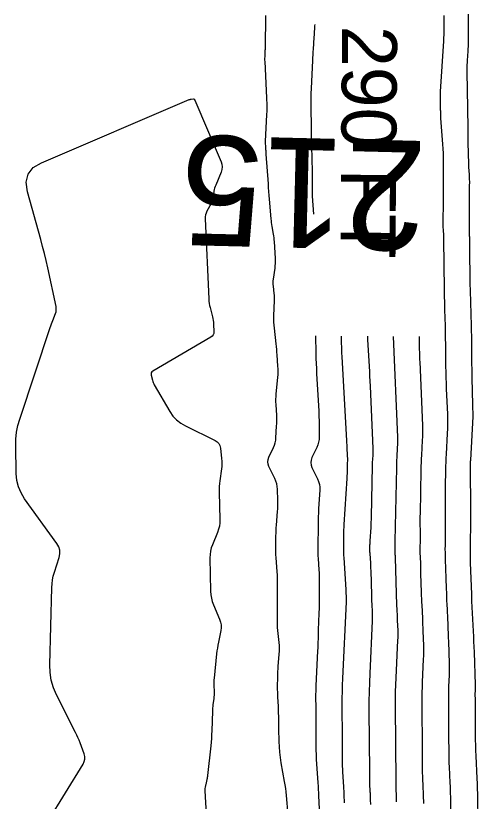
# Model space of a CAD drawing. Extents: x 1768942 to 1774819, y 723037 to 732099.
# Drawn here: x 1770468.4 to 1770518.9, y 731123.3 to 731209.1 of the extents above; entities that cross this region are included whole.
import ezdxf

# ---------------------------------------------------------------- set-up
doc = ezdxf.new("R2010")
doc.units = 0
for name, color, linetype in [('R_Contour Annot', 7, 'Continuous'), ('R_Contours', 7, 'Continuous'), ('R_Horz Alg Annot', 7, 'Continuous')]:
    doc.layers.add(name, color=color, linetype=linetype)

msp = doc.modelspace()

# ---------------------------------------------------------------- linework, layer by layer
at = {"layer": 'R_Contours'}
for points in [[(1770498.144, 731121.83), (1770497.954, 731123.933), (1770497.915, 731124.316), (1770497.867, 731124.698), (1770497.812, 731125.079), (1770497.748, 731125.459), (1770497.378, 731127.509), (1770497.331, 731127.794), (1770497.293, 731128.079), (1770497.262, 731128.365), (1770497.24, 731128.653), (1770497.168, 731129.804), (1770497.152, 731130.092), (1770497.14, 731130.38), (1770497.131, 731130.668), (1770497.125, 731130.957), (1770497.103, 731132.618), (1770497.099, 731132.878), (1770497.091, 731133.139), (1770497.082, 731133.399), (1770497.069, 731133.66), (1770497.014, 731134.701), (1770497.002, 731134.962), (1770496.994, 731135.222), (1770496.99, 731135.483), (1770496.99, 731135.744), (1770496.999, 731136.908), (1770497.004, 731137.189), (1770497.014, 731137.47), (1770497.03, 731137.75), (1770497.051, 731138.03), (1770497.165, 731139.362), (1770497.184, 731139.677), (1770497.189, 731139.993), (1770497.179, 731140.308), (1770497.154, 731140.623), (1770497.019, 731141.952), (1770496.991, 731142.266), (1770496.972, 731142.58), (1770496.962, 731142.894), (1770496.96, 731143.209), (1770496.968, 731144.469), (1770496.971, 731144.784), (1770496.973, 731145.099), (1770496.975, 731145.414), (1770496.978, 731145.729), (1770496.988, 731147.062), (1770496.987, 731147.389), (1770496.979, 731147.716), (1770496.963, 731148.042), (1770496.94, 731148.368), (1770496.816, 731149.912), (1770496.796, 731150.207), (1770496.783, 731150.502), (1770496.778, 731150.797), (1770496.779, 731151.092), (1770496.802, 731152.275), (1770496.81, 731152.571), (1770496.822, 731152.866), (1770496.839, 731153.161), (1770496.86, 731153.456), (1770496.978, 731154.928), (1770496.998, 731155.234), (1770497.01, 731155.541), (1770497.013, 731155.847), (1770497.008, 731156.154), (1770496.97, 731157.383), (1770496.945, 731157.686), (1770496.888, 731157.981), (1770496.8, 731158.269), (1770496.68, 731158.548), (1770496.032, 731159.867), (1770495.938, 731160.123), (1770495.906, 731160.378), (1770495.936, 731160.634), (1770496.028, 731160.891), (1770496.522, 731161.916), (1770496.632, 731162.176), (1770496.715, 731162.443), (1770496.773, 731162.716), (1770496.803, 731162.997), (1770496.881, 731164.265), (1770496.895, 731164.559), (1770496.899, 731164.853), (1770496.895, 731165.147), (1770496.882, 731165.441), (1770496.813, 731166.616), (1770496.801, 731166.91), (1770496.801, 731167.203), (1770496.812, 731167.497), (1770496.835, 731167.79), (1770497.008, 731169.593), (1770497.031, 731169.899), (1770497.042, 731170.204), (1770497.039, 731170.51), (1770497.024, 731170.815), (1770496.939, 731172.039), (1770496.916, 731172.345), (1770496.889, 731172.65), (1770496.86, 731172.955), (1770496.827, 731173.26), (1770496.634, 731174.954), (1770496.601, 731175.294), (1770496.581, 731175.635), (1770496.574, 731175.977), (1770496.58, 731176.319), (1770496.638, 731177.979), (1770496.642, 731178.176), (1770496.638, 731178.373), (1770496.627, 731178.57), (1770496.608, 731178.766), (1770496.52, 731179.55), (1770496.505, 731179.746), (1770496.501, 731179.942), (1770496.511, 731180.138), (1770496.533, 731180.333), (1770496.703, 731181.517), (1770496.734, 731181.78), (1770496.752, 731182.043), (1770496.757, 731182.307), (1770496.748, 731182.572), (1770496.642, 731184.417), (1770496.626, 731184.627), (1770496.605, 731184.836), (1770496.576, 731185.044), (1770496.542, 731185.251), (1770496.39, 731186.08), (1770496.355, 731186.287), (1770496.325, 731186.495), (1770496.3, 731186.704), (1770496.28, 731186.913), (1770496.104, 731189.045), (1770496.069, 731189.47), (1770496.036, 731189.895), (1770496.004, 731190.32), (1770495.974, 731190.746), (1770495.749, 731193.972), (1770495.741, 731194.091), (1770495.733, 731194.211), (1770495.724, 731194.331), (1770495.715, 731194.45), (1770495.681, 731194.929), (1770495.674, 731195.049), (1770495.671, 731195.168), (1770495.671, 731195.288), (1770495.675, 731195.408), (1770495.815, 731198.261), (1770495.822, 731198.415), (1770495.826, 731198.569), (1770495.829, 731198.723), (1770495.829, 731198.878), (1770495.827, 731199.495), (1770495.826, 731199.65), (1770495.823, 731199.804), (1770495.817, 731199.958), (1770495.811, 731200.112), (1770495.61, 731204.105), (1770495.605, 731204.227), (1770495.603, 731204.349), (1770495.605, 731204.471), (1770495.609, 731204.593), (1770495.632, 731205.081), (1770495.637, 731205.203), (1770495.641, 731205.325), (1770495.644, 731205.447), (1770495.646, 731205.569), (1770495.682, 731209.119)], [(1770515.934, 731122.213), (1770515.901, 731123.762), (1770515.891, 731124.149), (1770515.879, 731124.536), (1770515.865, 731124.923), (1770515.848, 731125.31), (1770515.766, 731127.053), (1770515.749, 731127.464), (1770515.736, 731127.876), (1770515.727, 731128.288), (1770515.723, 731128.7), (1770515.713, 731130.349), (1770515.71, 731130.761), (1770515.708, 731131.173), (1770515.705, 731131.586), (1770515.702, 731131.998), (1770515.685, 731134.562), (1770515.685, 731134.876), (1770515.689, 731135.19), (1770515.698, 731135.504), (1770515.711, 731135.818), (1770515.771, 731137.074), (1770515.783, 731137.388), (1770515.788, 731137.702), (1770515.787, 731138.016), (1770515.779, 731138.33), (1770515.694, 731140.735), (1770515.676, 731141.196), (1770515.658, 731141.657), (1770515.637, 731142.118), (1770515.615, 731142.578), (1770515.502, 731144.877), (1770515.491, 731145.11), (1770515.481, 731145.343), (1770515.472, 731145.577), (1770515.465, 731145.81), (1770515.437, 731146.744), (1770515.43, 731146.977), (1770515.422, 731147.211), (1770515.414, 731147.444), (1770515.406, 731147.677), (1770515.333, 731149.711), (1770515.322, 731150.087), (1770515.316, 731150.462), (1770515.314, 731150.838), (1770515.318, 731151.214), (1770515.341, 731152.717), (1770515.346, 731153.093), (1770515.348, 731153.469), (1770515.348, 731153.845), (1770515.345, 731154.221), (1770515.325, 731155.981), (1770515.322, 731156.399), (1770515.322, 731156.818), (1770515.326, 731157.236), (1770515.333, 731157.655), (1770515.368, 731159.441), (1770515.379, 731159.878), (1770515.393, 731160.315), (1770515.412, 731160.752), (1770515.434, 731161.189), (1770515.56, 731163.475), (1770515.583, 731164.001), (1770515.593, 731164.528), (1770515.59, 731165.055), (1770515.574, 731165.582), (1770515.459, 731168.347), (1770515.445, 731168.704), (1770515.433, 731169.061), (1770515.422, 731169.418), (1770515.413, 731169.774), (1770515.379, 731171.202), (1770515.372, 731171.559), (1770515.365, 731171.916), (1770515.36, 731172.273), (1770515.357, 731172.63), (1770515.342, 731174.416), (1770515.338, 731174.768), (1770515.332, 731175.12), (1770515.323, 731175.472), (1770515.312, 731175.824), (1770515.265, 731177.231), (1770515.254, 731177.583), (1770515.244, 731177.935), (1770515.237, 731178.287), (1770515.231, 731178.638), (1770515.207, 731180.345), (1770515.202, 731180.746), (1770515.197, 731181.148), (1770515.193, 731181.55), (1770515.189, 731181.951), (1770515.166, 731184.617), (1770515.163, 731184.748), (1770515.159, 731184.879), (1770515.153, 731185.01), (1770515.145, 731185.14), (1770515.109, 731185.663), (1770515.101, 731185.793), (1770515.095, 731185.924), (1770515.092, 731186.055), (1770515.091, 731186.186), (1770515.099, 731189.08), (1770515.1, 731189.578), (1770515.102, 731190.077), (1770515.104, 731190.576), (1770515.106, 731191.075), (1770515.115, 731193.07), (1770515.112, 731193.568), (1770515.1, 731194.066), (1770515.077, 731194.564), (1770515.045, 731195.062), (1770514.834, 731197.895), (1770514.827, 731197.993), (1770514.822, 731198.091), (1770514.818, 731198.189), (1770514.815, 731198.287), (1770514.806, 731198.68), (1770514.804, 731198.778), (1770514.802, 731198.877), (1770514.801, 731198.975), (1770514.799, 731199.073), (1770514.793, 731199.505), (1770514.792, 731199.61), (1770514.791, 731199.714), (1770514.789, 731199.819), (1770514.788, 731199.924), (1770514.782, 731200.381), (1770514.782, 731200.492), (1770514.784, 731200.603), (1770514.788, 731200.714), (1770514.794, 731200.825), (1770515.141, 731206.31), (1770515.161, 731206.662), (1770515.175, 731207.014), (1770515.185, 731207.366), (1770515.19, 731207.718), (1770515.198, 731209.128)], [(1770518.918, 731121.367), (1770518.871, 731123.568), (1770518.857, 731124.118), (1770518.84, 731124.668), (1770518.82, 731125.218), (1770518.796, 731125.768), (1770518.679, 731128.243), (1770518.655, 731128.828), (1770518.636, 731129.414), (1770518.624, 731129.999), (1770518.617, 731130.584), (1770518.598, 731133.83), (1770518.597, 731133.964), (1770518.596, 731134.098), (1770518.595, 731134.232), (1770518.594, 731134.366), (1770518.59, 731135.004), (1770518.59, 731135.088), (1770518.591, 731135.172), (1770518.594, 731135.256), (1770518.597, 731135.339), (1770518.613, 731135.675), (1770518.616, 731135.759), (1770518.618, 731135.843), (1770518.617, 731135.927), (1770518.615, 731136.011), (1770518.488, 731139.59), (1770518.467, 731140.16), (1770518.443, 731140.729), (1770518.418, 731141.299), (1770518.391, 731141.868), (1770518.229, 731145.159), (1770518.226, 731145.222), (1770518.223, 731145.284), (1770518.221, 731145.347), (1770518.219, 731145.41), (1770518.211, 731145.661), (1770518.209, 731145.724), (1770518.207, 731145.786), (1770518.205, 731145.849), (1770518.203, 731145.912), (1770518.08, 731149.34), (1770518.064, 731149.873), (1770518.055, 731150.407), (1770518.053, 731150.941), (1770518.058, 731151.475), (1770518.092, 731153.612), (1770518.098, 731154.146), (1770518.101, 731154.68), (1770518.101, 731155.214), (1770518.097, 731155.748), (1770518.058, 731159.214), (1770518.057, 731159.327), (1770518.057, 731159.439), (1770518.058, 731159.551), (1770518.06, 731159.663), (1770518.069, 731160.111), (1770518.072, 731160.224), (1770518.076, 731160.336), (1770518.08, 731160.448), (1770518.086, 731160.56), (1770518.349, 731165.317), (1770518.353, 731165.426), (1770518.356, 731165.536), (1770518.355, 731165.646), (1770518.352, 731165.756), (1770518.333, 731166.195), (1770518.329, 731166.305), (1770518.325, 731166.415), (1770518.322, 731166.524), (1770518.319, 731166.634), (1770518.252, 731169.495), (1770518.241, 731170.008), (1770518.232, 731170.522), (1770518.225, 731171.035), (1770518.22, 731171.549), (1770518.199, 731174.118), (1770518.193, 731174.624), (1770518.184, 731175.13), (1770518.172, 731175.636), (1770518.156, 731176.142), (1770518.087, 731178.167), (1770518.071, 731178.673), (1770518.058, 731179.179), (1770518.047, 731179.685), (1770518.039, 731180.191), (1770517.993, 731183.526), (1770517.991, 731183.663), (1770517.989, 731183.801), (1770517.988, 731183.938), (1770517.986, 731184.076), (1770517.98, 731184.824), (1770517.979, 731184.862), (1770517.978, 731184.901), (1770517.976, 731184.939), (1770517.974, 731184.978), (1770517.963, 731185.132), (1770517.961, 731185.17), (1770517.959, 731185.209), (1770517.958, 731185.248), (1770517.958, 731185.286), (1770517.97, 731189.794), (1770517.971, 731189.949), (1770517.971, 731190.104), (1770517.972, 731190.258), (1770517.972, 731190.413), (1770517.975, 731191.031), (1770517.974, 731191.185), (1770517.97, 731191.34), (1770517.964, 731191.494), (1770517.954, 731191.648), (1770517.907, 731192.275), (1770517.896, 731192.431), (1770517.888, 731192.587), (1770517.881, 731192.743), (1770517.877, 731192.899), (1770517.826, 731195.196), (1770517.817, 731195.631), (1770517.809, 731196.066), (1770517.802, 731196.501), (1770517.795, 731196.936), (1770517.769, 731198.849), (1770517.763, 731199.313), (1770517.757, 731199.776), (1770517.751, 731200.24), (1770517.745, 731200.704), (1770517.714, 731203.206), (1770517.713, 731203.46), (1770517.717, 731203.713), (1770517.726, 731203.966), (1770517.74, 731204.219), (1770517.804, 731205.23), (1770517.818, 731205.483), (1770517.829, 731205.736), (1770517.836, 731205.989), (1770517.839, 731206.242), (1770517.854, 731208.766), (1770517.857, 731209.271)], [(1770501.042, 731208.141), (1770501.034, 731207.981), (1770501.016, 731207.665), (1770500.996, 731207.348), (1770500.976, 731207.032), (1770500.954, 731206.716), (1770500.864, 731205.452), (1770500.843, 731205.136), (1770500.823, 731204.819), (1770500.806, 731204.503), (1770500.791, 731204.186), (1770500.652, 731201.136), (1770500.632, 731200.613), (1770500.619, 731200.091), (1770500.614, 731199.568), (1770500.616, 731199.045), (1770500.641, 731196.953), (1770500.648, 731196.43), (1770500.656, 731195.907), (1770500.667, 731195.384), (1770500.68, 731194.862), (1770500.751, 731192.072), (1770500.756, 731191.859), (1770500.759, 731191.647), (1770500.761, 731191.434), (1770500.76, 731191.221), (1770500.755, 731190.056), (1770500.755, 731190), (1770500.755, 731189.945), (1770500.755, 731189.889), (1770500.755, 731189.833), (1770500.754, 731189.611), (1770500.754, 731189.555), (1770500.756, 731189.5), (1770500.758, 731189.444), (1770500.761, 731189.389), (1770500.899, 731187.413)], [(1770469.938, 731117.942), (1770475.719, 731127.348), (1770475.849, 731127.619), (1770475.912, 731127.898), (1770475.906, 731128.183), (1770475.833, 731128.475), (1770475.402, 731129.658), (1770475.29, 731129.951), (1770475.169, 731130.241), (1770475.04, 731130.527), (1770474.902, 731130.81), (1770472.824, 731134.907), (1770472.482, 731135.695), (1770472.244, 731136.507), (1770472.111, 731137.342), (1770472.082, 731138.2), (1770472.305, 731146.628), (1770472.331, 731147.053), (1770472.387, 731147.473), (1770472.472, 731147.889), (1770472.587, 731148.299), (1770473.105, 731149.93), (1770473.187, 731150.33), (1770473.174, 731150.715), (1770473.067, 731151.085), (1770472.864, 731151.44), (1770469.338, 731156.343), (1770468.951, 731156.974), (1770468.669, 731157.64), (1770468.494, 731158.342), (1770468.425, 731159.08), (1770468.362, 731162.1), (1770468.378, 731162.85), (1770468.457, 731163.591), (1770468.6, 731164.321), (1770468.807, 731165.043), (1770472.141, 731175.046), (1770472.206, 731175.238), (1770472.273, 731175.428), (1770472.343, 731175.618), (1770472.415, 731175.807), (1770472.708, 731176.561), (1770472.767, 731176.751), (1770472.797, 731176.943), (1770472.798, 731177.137), (1770472.77, 731177.334), (1770471.858, 731181.57), (1770471.686, 731182.34), (1770471.502, 731183.108), (1770471.307, 731183.873), (1770471.101, 731184.635), (1770469.639, 731189.873), (1770469.499, 731190.915), (1770469.706, 731191.791), (1770470.261, 731192.5), (1770471.163, 731193.041), (1770487.335, 731199.924), (1770487.381, 731199.942), (1770487.428, 731199.957), (1770487.476, 731199.969), (1770487.525, 731199.979), (1770487.798, 731200.023), (1770487.809, 731200.024), (1770487.819, 731200.022), (1770487.828, 731200.017), (1770487.836, 731200.01), (1770487.868, 731199.975), (1770487.876, 731199.967), (1770487.883, 731199.959), (1770487.889, 731199.95), (1770487.895, 731199.941), (1770487.919, 731199.904), (1770487.924, 731199.895), (1770487.93, 731199.885), (1770487.935, 731199.876), (1770487.939, 731199.866), (1770490.812, 731193.149), (1770490.905, 731192.862), (1770490.936, 731192.575), (1770490.905, 731192.287), (1770490.814, 731192), (1770490.218, 731190.597), (1770490.155, 731190.434), (1770490.102, 731190.269), (1770490.06, 731190.101), (1770490.029, 731189.929), (1770489.925, 731189.238), (1770489.892, 731189.068), (1770489.845, 731188.902), (1770489.783, 731188.741), (1770489.708, 731188.585), (1770489.249, 731187.733), (1770489.159, 731187.536), (1770489.098, 731187.333), (1770489.065, 731187.124), (1770489.06, 731186.908), (1770489.451, 731178.154), (1770489.469, 731177.914), (1770489.499, 731177.677), (1770489.542, 731177.441), (1770489.599, 731177.208), (1770489.869, 731176.208), (1770489.917, 731176.009), (1770489.954, 731175.809), (1770489.979, 731175.606), (1770489.994, 731175.402), (1770490.029, 731174.583), (1770490.015, 731174.39), (1770489.954, 731174.224), (1770489.847, 731174.082), (1770489.693, 731173.966), (1770483.345, 731170.262), (1770483.242, 731170.182), (1770483.178, 731170.086), (1770483.153, 731169.974), (1770483.166, 731169.844), (1770483.298, 731169.294), (1770483.336, 731169.158), (1770483.383, 731169.027), (1770483.44, 731168.899), (1770483.506, 731168.775), (1770485.202, 731165.867), (1770485.538, 731165.373), (1770485.934, 731164.945), (1770486.391, 731164.581), (1770486.907, 731164.281), (1770490.152, 731162.694), (1770490.382, 731162.547), (1770490.556, 731162.361), (1770490.673, 731162.135), (1770490.734, 731161.869), (1770490.865, 731160.726), (1770490.889, 731160.44), (1770490.894, 731160.155), (1770490.88, 731159.87), (1770490.848, 731159.585), (1770490.663, 731158.308), (1770490.625, 731158), (1770490.601, 731157.691), (1770490.589, 731157.381), (1770490.591, 731157.071), (1770490.672, 731154.074), (1770490.663, 731153.711), (1770490.617, 731153.354), (1770490.534, 731153.004), (1770490.413, 731152.66), (1770489.855, 731151.301), (1770489.734, 731150.958), (1770489.65, 731150.608), (1770489.602, 731150.251), (1770489.59, 731149.887), (1770489.659, 731146.242), (1770489.684, 731145.854), (1770489.746, 731145.474), (1770489.845, 731145.102), (1770489.98, 731144.738), (1770490.645, 731143.171), (1770490.748, 731142.87), (1770490.803, 731142.565), (1770490.811, 731142.254), (1770490.77, 731141.939), (1770490.513, 731140.669), (1770490.452, 731140.351), (1770490.4, 731140.032), (1770490.355, 731139.711), (1770490.318, 731139.389), (1770490.048, 731136.743), (1770490.032, 731136.557), (1770490.022, 731136.37), (1770490.019, 731136.183), (1770490.022, 731135.996), (1770490.049, 731135.222), (1770490.051, 731135.047), (1770490.045, 731134.873), (1770490.032, 731134.7), (1770490.012, 731134.526), (1770489.915, 731133.834), (1770489.894, 731133.661), (1770489.876, 731133.487), (1770489.864, 731133.313), (1770489.856, 731133.139), (1770489.792, 731130.997), (1770489.775, 731130.582), (1770489.75, 731130.167), (1770489.718, 731129.753), (1770489.677, 731129.34), (1770489.327, 731126.109), (1770489.313, 731125.997), (1770489.296, 731125.885), (1770489.276, 731125.774), (1770489.253, 731125.663), (1770489.131, 731125.115), (1770489.118, 731125.058), (1770489.106, 731125), (1770489.094, 731124.942), (1770489.083, 731124.885), (1770489.038, 731124.653), (1770489.029, 731124.596), (1770489.023, 731124.537), (1770489.021, 731124.479), (1770489.023, 731124.42), (1770489.256, 731120.619)], [(1770501.123, 731174.123), (1770501.165, 731172.218), (1770501.18, 731171.659), (1770501.199, 731171.101), (1770501.223, 731170.543), (1770501.252, 731169.984), (1770501.478, 731165.946), (1770501.495, 731165.6), (1770501.508, 731165.254), (1770501.516, 731164.908), (1770501.519, 731164.562), (1770501.526, 731163.092), (1770501.51, 731162.791), (1770501.462, 731162.499), (1770501.38, 731162.213), (1770501.265, 731161.936), (1770500.737, 731160.84), (1770500.639, 731160.566), (1770500.607, 731160.292), (1770500.641, 731160.019), (1770500.742, 731159.746), (1770501.345, 731158.517), (1770501.47, 731158.217), (1770501.553, 731157.909), (1770501.594, 731157.592), (1770501.594, 731157.268), (1770501.465, 731155.252), (1770501.44, 731154.806), (1770501.42, 731154.36), (1770501.407, 731153.914), (1770501.4, 731153.467), (1770501.378, 731151.03), (1770501.379, 731150.721), (1770501.384, 731150.412), (1770501.396, 731150.103), (1770501.413, 731149.795), (1770501.494, 731148.562), (1770501.512, 731148.254), (1770501.525, 731147.945), (1770501.533, 731147.636), (1770501.536, 731147.327), (1770501.538, 731145.93), (1770501.537, 731145.629), (1770501.533, 731145.327), (1770501.526, 731145.026), (1770501.517, 731144.725), (1770501.473, 731143.521), (1770501.463, 731143.22), (1770501.453, 731142.919), (1770501.444, 731142.618), (1770501.435, 731142.317), (1770501.401, 731141.01), (1770501.391, 731140.692), (1770501.38, 731140.374), (1770501.368, 731140.056), (1770501.353, 731139.738), (1770501.168, 731135.886), (1770501.156, 731135.585), (1770501.147, 731135.285), (1770501.143, 731134.984), (1770501.143, 731134.684), (1770501.151, 731133.481), (1770501.153, 731133.18), (1770501.154, 731132.88), (1770501.155, 731132.579), (1770501.154, 731132.278), (1770501.15, 731129.886), (1770501.154, 731129.387), (1770501.165, 731128.889), (1770501.185, 731128.39), (1770501.212, 731127.892), (1770501.379, 731125.295), (1770501.4, 731124.94), (1770501.42, 731124.585), (1770501.437, 731124.23), (1770501.452, 731123.875), (1770501.509, 731122.455)], [(1770504.304, 731123.129), (1770504.269, 731124.008), (1770504.26, 731124.227), (1770504.249, 731124.447), (1770504.237, 731124.666), (1770504.224, 731124.886), (1770504.121, 731126.493), (1770504.104, 731126.801), (1770504.092, 731127.11), (1770504.085, 731127.418), (1770504.083, 731127.727), (1770504.085, 731128.962), (1770504.085, 731129.271), (1770504.085, 731129.579), (1770504.083, 731129.888), (1770504.082, 731130.197), (1770504.057, 731133.844), (1770504.057, 731134.555), (1770504.067, 731135.266), (1770504.086, 731135.976), (1770504.116, 731136.686), (1770504.519, 731145.08), (1770504.52, 731145.108), (1770504.521, 731145.137), (1770504.521, 731145.166), (1770504.52, 731145.194), (1770504.516, 731145.313), (1770504.515, 731145.339), (1770504.514, 731145.366), (1770504.512, 731145.393), (1770504.511, 731145.42), (1770504.506, 731145.526), (1770504.505, 731145.553), (1770504.504, 731145.58), (1770504.503, 731145.606), (1770504.502, 731145.633), (1770504.488, 731146.084), (1770504.485, 731146.168), (1770504.482, 731146.252), (1770504.477, 731146.335), (1770504.472, 731146.419), (1770504.246, 731149.871), (1770504.229, 731150.176), (1770504.217, 731150.481), (1770504.211, 731150.787), (1770504.211, 731151.092), (1770504.222, 731152.314), (1770504.227, 731152.62), (1770504.236, 731152.925), (1770504.249, 731153.23), (1770504.267, 731153.535), (1770504.586, 731158.537), (1770504.596, 731158.707), (1770504.604, 731158.876), (1770504.61, 731159.046), (1770504.614, 731159.215), (1770504.633, 731160.168), (1770504.634, 731160.201), (1770504.635, 731160.234), (1770504.636, 731160.266), (1770504.638, 731160.299), (1770504.645, 731160.43), (1770504.647, 731160.463), (1770504.647, 731160.496), (1770504.647, 731160.528), (1770504.646, 731160.561), (1770504.595, 731161.786), (1770504.586, 731162.001), (1770504.575, 731162.216), (1770504.565, 731162.431), (1770504.553, 731162.646), (1770504.038, 731171.865), (1770504.019, 731172.218), (1770504.004, 731172.571), (1770503.992, 731172.924), (1770503.983, 731173.277), (1770503.964, 731174.104)], [(1770506.808, 731174.084), (1770506.809, 731174.04), (1770506.815, 731173.893), (1770506.823, 731173.745), (1770506.988, 731170.792), (1770507.017, 731170.251), (1770507.045, 731169.709), (1770507.07, 731169.168), (1770507.094, 731168.626), (1770507.378, 731161.816), (1770507.383, 731161.66), (1770507.384, 731161.504), (1770507.381, 731161.347), (1770507.374, 731161.191), (1770507.339, 731160.566), (1770507.332, 731160.41), (1770507.325, 731160.254), (1770507.32, 731160.098), (1770507.316, 731159.941), (1770507.205, 731154.352), (1770507.197, 731154.066), (1770507.187, 731153.779), (1770507.173, 731153.493), (1770507.157, 731153.207), (1770507.062, 731151.725), (1770507.055, 731151.608), (1770507.05, 731151.49), (1770507.047, 731151.373), (1770507.045, 731151.255), (1770507.041, 731150.785), (1770507.041, 731150.668), (1770507.043, 731150.55), (1770507.047, 731150.433), (1770507.054, 731150.316), (1770507.119, 731149.33), (1770507.131, 731149.127), (1770507.142, 731148.923), (1770507.151, 731148.72), (1770507.158, 731148.516), (1770507.239, 731145.791), (1770507.243, 731145.656), (1770507.248, 731145.521), (1770507.254, 731145.385), (1770507.26, 731145.25), (1770507.287, 731144.709), (1770507.294, 731144.574), (1770507.3, 731144.439), (1770507.305, 731144.303), (1770507.31, 731144.168), (1770507.332, 731143.568), (1770507.335, 731143.423), (1770507.336, 731143.278), (1770507.333, 731143.133), (1770507.328, 731142.988), (1770507.052, 731137.255), (1770507.011, 731136.251), (1770506.983, 731135.247), (1770506.969, 731134.242), (1770506.969, 731133.237), (1770507.015, 731126.516), (1770507.015, 731126.397), (1770507.016, 731126.279), (1770507.016, 731126.16), (1770507.016, 731126.042), (1770507.015, 731125.568), (1770507.016, 731125.449), (1770507.019, 731125.331), (1770507.023, 731125.212), (1770507.03, 731125.094), (1770507.069, 731124.477), (1770507.074, 731124.393), (1770507.079, 731124.309), (1770507.083, 731124.224), (1770507.087, 731124.14), (1770507.1, 731123.802), (1770507.103, 731123.718), (1770507.107, 731123.634), (1770507.11, 731123.549), (1770507.112, 731123.465), (1770507.13, 731122.949)], [(1770509.994, 731123.248), (1770509.991, 731123.314), (1770509.988, 731123.381), (1770509.975, 731123.658), (1770509.972, 731123.72), (1770509.97, 731123.781), (1770509.968, 731123.842), (1770509.967, 731123.904), (1770509.962, 731124.149), (1770509.96, 731124.211), (1770509.958, 731124.272), (1770509.956, 731124.333), (1770509.953, 731124.395), (1770509.94, 731124.671), (1770509.937, 731124.736), (1770509.935, 731124.802), (1770509.934, 731124.867), (1770509.933, 731124.932), (1770509.932, 731125.194), (1770509.931, 731125.324), (1770509.93, 731125.455), (1770509.875, 731133.679), (1770509.875, 731134.453), (1770509.885, 731135.228), (1770509.907, 731136.002), (1770509.938, 731136.776), (1770510.137, 731140.897), (1770510.146, 731141.158), (1770510.151, 731141.419), (1770510.15, 731141.681), (1770510.143, 731141.942), (1770510.105, 731143.024), (1770510.096, 731143.268), (1770510.086, 731143.511), (1770510.075, 731143.755), (1770510.063, 731143.999), (1770510.015, 731144.974), (1770510.004, 731145.218), (1770509.993, 731145.462), (1770509.984, 731145.706), (1770509.976, 731145.949), (1770509.857, 731149.931), (1770509.855, 731149.995), (1770509.853, 731150.059), (1770509.851, 731150.123), (1770509.849, 731150.188), (1770509.839, 731150.454), (1770509.838, 731150.513), (1770509.837, 731150.573), (1770509.836, 731150.632), (1770509.837, 731150.691), (1770509.841, 731150.929), (1770509.841, 731150.988), (1770509.842, 731151.047), (1770509.842, 731151.107), (1770509.841, 731151.166), (1770509.838, 731151.444), (1770509.838, 731151.51), (1770509.838, 731151.576), (1770509.838, 731151.642), (1770509.839, 731151.708), (1770509.999, 731159.714), (1770510.006, 731159.994), (1770510.015, 731160.274), (1770510.027, 731160.554), (1770510.041, 731160.834), (1770510.103, 731161.952), (1770510.115, 731162.232), (1770510.12, 731162.512), (1770510.119, 731162.792), (1770510.11, 731163.071), (1770509.651, 731174.064)], [(1770512.95, 731123.058), (1770512.931, 731123.955), (1770512.926, 731124.18), (1770512.919, 731124.404), (1770512.91, 731124.628), (1770512.901, 731124.852), (1770512.853, 731125.862), (1770512.843, 731126.1), (1770512.836, 731126.339), (1770512.831, 731126.578), (1770512.828, 731126.816), (1770512.822, 731127.771), (1770512.821, 731128.01), (1770512.819, 731128.249), (1770512.818, 731128.488), (1770512.816, 731128.727), (1770512.78, 731134.12), (1770512.78, 731134.665), (1770512.787, 731135.209), (1770512.802, 731135.753), (1770512.825, 731136.297), (1770512.945, 731138.805), (1770512.959, 731139.183), (1770512.966, 731139.561), (1770512.964, 731139.938), (1770512.955, 731140.316), (1770512.899, 731141.879), (1770512.886, 731142.232), (1770512.872, 731142.584), (1770512.856, 731142.936), (1770512.839, 731143.289), (1770512.77, 731144.698), (1770512.753, 731145.05), (1770512.738, 731145.403), (1770512.725, 731145.755), (1770512.714, 731146.108), (1770512.652, 731148.164), (1770512.645, 731148.4), (1770512.637, 731148.635), (1770512.629, 731148.87), (1770512.621, 731149.106), (1770512.586, 731150.083), (1770512.58, 731150.3), (1770512.576, 731150.518), (1770512.575, 731150.735), (1770512.577, 731150.953), (1770512.591, 731151.823), (1770512.594, 731152.041), (1770512.595, 731152.258), (1770512.595, 731152.476), (1770512.593, 731152.693), (1770512.582, 731153.712), (1770512.58, 731153.955), (1770512.58, 731154.197), (1770512.582, 731154.439), (1770512.586, 731154.682), (1770512.682, 731159.488), (1770512.692, 731159.891), (1770512.705, 731160.295), (1770512.722, 731160.698), (1770512.742, 731161.101), (1770512.832, 731162.714), (1770512.849, 731163.117), (1770512.856, 731163.52), (1770512.854, 731163.923), (1770512.842, 731164.327), (1770512.551, 731171.306), (1770512.543, 731171.506), (1770512.536, 731171.707), (1770512.53, 731171.907), (1770512.525, 731172.108), (1770512.506, 731172.909), (1770512.502, 731173.11), (1770512.498, 731173.31), (1770512.496, 731173.511), (1770512.494, 731173.711), (1770512.491, 731174.045)]]:
    msp.add_lwpolyline(points, dxfattribs=at)

# ---------------------------------------------------------------- texts
at = {"layer": 'R_Contour Annot'}
msp.add_text('290 FT', height=6, rotation=269.6044, dxfattribs=at).set_placement((1770504.041, 731208.002))
at = {"layer": 'R_Horz Alg Annot'}
msp.add_text('215', height=12, rotation=178.61084, dxfattribs=at).set_placement((1770513.367, 731195.398))

doc.saveas('drawing.dxf')
